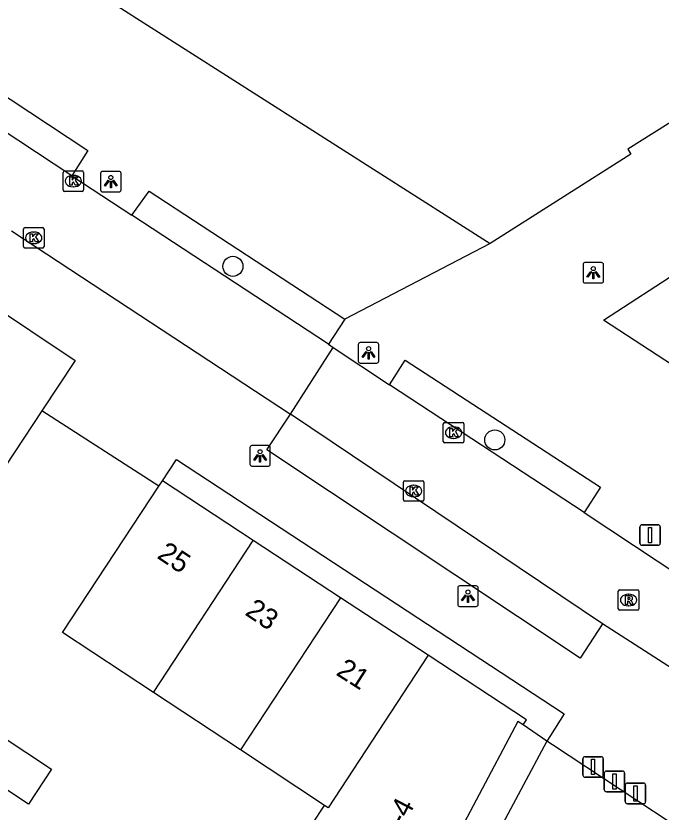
# Model space of a CAD drawing. Extents: x 159280 to 160375, y 384531 to 385872.
# Drawn here: x 160119.53 to 160150.98, y 384905.37 to 384944.17 of the extents above; entities that cross this region are included whole.
import ezdxf

# ---------------------------------------------------------------- set-up
doc = ezdxf.new("R2010")
doc.units = 0
for name, color, linetype in [('IMGEO_Afsluitpaal', 7, 'Continuous'), ('IMGEO_Boom', 7, 'Continuous'), ('IMGEO_Hek', 7, 'Continuous'), ('IMGEO_Kolk', 7, 'Continuous'), ('IMGEO_Lichtpunt', 7, 'Continuous'), ('IMGEO_Pand', 7, 'Continuous'), ('IMGEO_Pand_nummerreeks', 7, 'Continuous'), ('IMGEO_Rijbaan_lokaal_open', 7, 'Continuous'), ('IMGEO_Rioolput', 7, 'Continuous'), ('IMGEO_Voetpad_open', 7, 'Continuous')]:
    doc.layers.add(name, color=color, linetype=linetype)

msp = doc.modelspace()

# ---------------------------------------------------------------- linework, layer by layer
at = {"layer": 'IMGEO_Afsluitpaal'}
for p, q in [((160149.948, 384918.468), (160149.948, 384919.268)), ((160149.948, 384919.268), (160149.948, 384918.468)), ((160150.048, 384919.368), (160150.838, 384919.368)), ((160150.838, 384919.368), (160150.048, 384919.368)), ((160150.938, 384919.268), (160150.938, 384918.468)), ((160150.938, 384918.468), (160150.938, 384919.268)), ((160150.838, 384918.368), (160150.048, 384918.368)), ((160150.048, 384918.368), (160150.838, 384918.368)), ((160147.17, 384907.168), (160147.17, 384907.968)), ((160147.17, 384907.968), (160147.17, 384907.168)), ((160147.27, 384908.068), (160148.06, 384908.068)), ((160148.06, 384908.068), (160147.27, 384908.068)), ((160148.16, 384907.968), (160148.16, 384907.168)), ((160148.16, 384907.168), (160148.16, 384907.968)), ((160148.06, 384907.068), (160147.27, 384907.068)), ((160147.27, 384907.068), (160148.06, 384907.068)), ((160148.212, 384906.463), (160148.212, 384907.263)), ((160148.212, 384907.263), (160148.212, 384906.463)), ((160148.312, 384907.363), (160149.102, 384907.363)), ((160149.102, 384907.363), (160148.312, 384907.363)), ((160149.202, 384907.263), (160149.202, 384906.463)), ((160149.202, 384906.463), (160149.202, 384907.263)), ((160149.236, 384905.878), (160149.236, 384906.678)), ((160149.236, 384906.678), (160149.236, 384905.878)), ((160149.336, 384906.778), (160150.126, 384906.778)), ((160150.126, 384906.778), (160149.336, 384906.778)), ((160150.226, 384906.678), (160150.226, 384905.878)), ((160150.226, 384905.878), (160150.226, 384906.678)), ((160149.102, 384906.363), (160148.312, 384906.363)), ((160148.312, 384906.363), (160149.102, 384906.363)), ((160150.126, 384905.778), (160149.336, 384905.778)), ((160149.336, 384905.778), (160150.126, 384905.778))]:
    msp.add_line(p, q, dxfattribs=at)
for points in [[(160150.368, 384919.243), (160150.518, 384919.243), (160150.518, 384918.493), (160150.368, 384918.493), (160150.368, 384919.243)], [(160147.59, 384907.943), (160147.74, 384907.943), (160147.74, 384907.193), (160147.59, 384907.193), (160147.59, 384907.943)], [(160148.632, 384907.238), (160148.782, 384907.238), (160148.782, 384906.488), (160148.632, 384906.488), (160148.632, 384907.238)], [(160149.656, 384906.653), (160149.806, 384906.653), (160149.806, 384905.903), (160149.656, 384905.903), (160149.656, 384906.653)]]:
    msp.add_lwpolyline(points, dxfattribs=at)
for centre, start, end in [((160150.048, 384919.268), 90, 180), ((160150.048, 384919.268), 90, 180), ((160150.838, 384919.268), 0, 90), ((160150.838, 384919.268), 360, 90), ((160150.048, 384918.468), 180, 270), ((160150.048, 384918.468), 180, 270), ((160150.838, 384918.468), 270, 0), ((160150.838, 384918.468), 270, 0), ((160147.27, 384907.968), 90, 180), ((160147.27, 384907.968), 90, 180), ((160148.06, 384907.968), 0, 90), ((160148.06, 384907.968), 360, 90), ((160147.27, 384907.168), 180, 270), ((160147.27, 384907.168), 180, 270), ((160148.06, 384907.168), 270, 0), ((160148.06, 384907.168), 270, 0), ((160148.312, 384907.263), 90, 180), ((160148.312, 384907.263), 90, 180), ((160149.102, 384907.263), 0, 90), ((160149.102, 384907.263), 360, 90), ((160149.336, 384906.678), 90, 180), ((160149.336, 384906.678), 90, 180), ((160150.126, 384906.678), 0, 90), ((160150.126, 384906.678), 360, 90), ((160148.312, 384906.463), 180, 270), ((160148.312, 384906.463), 180, 270), ((160149.102, 384906.463), 270, 0), ((160149.102, 384906.463), 270, 0), ((160149.336, 384905.878), 180, 270), ((160149.336, 384905.878), 180, 270), ((160150.126, 384905.878), 270, 0), ((160150.126, 384905.878), 270, 0)]:
    msp.add_arc(centre, 0.1, start, end, dxfattribs=at)
at = {"layer": 'IMGEO_Boom'}
for centre in [(160130.107, 384931.963), (160142.871, 384923.504)]:
    msp.add_circle(centre, 0.489, dxfattribs=at)
at = {"layer": 'IMGEO_Hek'}
msp.add_lwpolyline([(160126.501, 384921.251), (160120.794, 384924.922)], dxfattribs=at)
at = {"layer": 'IMGEO_Kolk'}
for p, q in [((160121.827, 384935.692), (160121.827, 384936.544)), ((160121.902, 384936.618), (160122.754, 384936.618)), ((160122.828, 384936.544), (160122.828, 384935.692)), ((160122.315, 384936.398), (160122.34, 384936.398)), ((160122.338, 384935.838), (160122.313, 384935.838)), ((160122.754, 384935.618), (160121.902, 384935.618)), ((160119.971, 384933.852), (160120.823, 384933.852)), ((160119.896, 384932.926), (160119.896, 384933.778)), ((160120.384, 384933.632), (160120.409, 384933.632)), ((160120.897, 384933.778), (160120.897, 384932.926)), ((160120.407, 384933.072), (160120.382, 384933.072)), ((160120.823, 384932.852), (160119.971, 384932.852)), ((160140.363, 384923.435), (160140.363, 384924.287)), ((160140.438, 384924.361), (160141.29, 384924.361)), ((160140.851, 384924.141), (160140.876, 384924.141)), ((160141.364, 384924.287), (160141.364, 384923.435)), ((160141.29, 384923.361), (160140.438, 384923.361)), ((160140.874, 384923.581), (160140.849, 384923.581)), ((160138.418, 384920.588), (160138.418, 384921.44)), ((160138.493, 384921.514), (160139.345, 384921.514)), ((160139.419, 384921.44), (160139.419, 384920.588)), ((160138.906, 384921.294), (160138.931, 384921.294)), ((160138.929, 384920.734), (160138.904, 384920.734)), ((160139.345, 384920.514), (160138.493, 384920.514))]:
    msp.add_line(p, q, dxfattribs=at)
for points in [[(160121.827, 384935.692), (160121.827, 384936.544)], [(160121.902, 384936.618), (160122.754, 384936.618)], [(160122.828, 384936.544), (160122.828, 384935.692)], [(160122.148, 384936.318), (160122.271, 384936.318), (160122.271, 384936.167), (160122.401, 384936.318), (160122.565, 384936.318), (160122.419, 384936.167), (160122.572, 384935.918), (160122.42, 384935.918), (160122.335, 384936.082), (160122.271, 384936.015), (160122.271, 384935.918), (160122.148, 384935.918), (160122.148, 384936.318)], [(160122.754, 384935.618), (160121.902, 384935.618)], [(160119.971, 384933.852), (160120.823, 384933.852)], [(160119.896, 384932.926), (160119.896, 384933.778)], [(160120.217, 384933.552), (160120.34, 384933.552), (160120.34, 384933.401), (160120.47, 384933.552), (160120.634, 384933.552), (160120.488, 384933.401), (160120.641, 384933.152), (160120.489, 384933.152), (160120.404, 384933.316), (160120.34, 384933.249), (160120.34, 384933.152), (160120.217, 384933.152), (160120.217, 384933.552)], [(160120.897, 384933.778), (160120.897, 384932.926)], [(160120.823, 384932.852), (160119.971, 384932.852)], [(160140.363, 384923.435), (160140.363, 384924.287)], [(160140.438, 384924.361), (160141.29, 384924.361)], [(160141.364, 384924.287), (160141.364, 384923.435)], [(160140.684, 384924.061), (160140.807, 384924.061), (160140.807, 384923.91), (160140.937, 384924.061), (160141.101, 384924.061), (160140.955, 384923.91), (160141.108, 384923.661), (160140.956, 384923.661), (160140.871, 384923.825), (160140.807, 384923.758), (160140.807, 384923.661), (160140.684, 384923.661), (160140.684, 384924.061)], [(160141.29, 384923.361), (160140.438, 384923.361)], [(160138.418, 384920.588), (160138.418, 384921.44)], [(160138.493, 384921.514), (160139.345, 384921.514)], [(160139.419, 384921.44), (160139.419, 384920.588)], [(160138.739, 384921.214), (160138.862, 384921.214), (160138.862, 384921.063), (160138.992, 384921.214), (160139.156, 384921.214), (160139.01, 384921.063), (160139.163, 384920.814), (160139.011, 384920.814), (160138.926, 384920.978), (160138.862, 384920.911), (160138.862, 384920.814), (160138.739, 384920.814), (160138.739, 384921.214)], [(160139.345, 384920.514), (160138.493, 384920.514)]]:
    msp.add_lwpolyline(points, dxfattribs=at)
for centre, start, end in [((160121.904, 384936.542), 91.552, 178.448), ((160121.904, 384936.542), 91.552, 178.448), ((160122.752, 384936.542), 1.552, 88.448), ((160122.752, 384936.542), 1.552, 88.448), ((160121.904, 384935.694), 181.552, 268.448), ((160121.904, 384935.694), 181.552, 268.448), ((160122.752, 384935.694), 271.552, 358.448), ((160122.752, 384935.694), 271.552, 358.448), ((160119.973, 384933.776), 91.552, 178.448), ((160119.973, 384933.776), 91.552, 178.448), ((160120.821, 384933.776), 1.552, 88.448), ((160120.821, 384933.776), 1.552, 88.448), ((160119.973, 384932.928), 181.552, 268.448), ((160119.973, 384932.928), 181.552, 268.448), ((160120.821, 384932.928), 271.552, 358.448), ((160120.821, 384932.928), 271.552, 358.448), ((160140.44, 384924.285), 91.552, 178.448), ((160140.44, 384924.285), 91.552, 178.448), ((160141.288, 384924.285), 1.552, 88.448), ((160141.288, 384924.285), 1.552, 88.448), ((160140.44, 384923.437), 181.552, 268.448), ((160140.44, 384923.437), 181.552, 268.448), ((160141.288, 384923.437), 271.552, 358.448), ((160141.288, 384923.437), 271.552, 358.448), ((160138.495, 384921.438), 91.552, 178.448), ((160138.495, 384921.438), 91.552, 178.448), ((160139.343, 384921.438), 1.552, 88.448), ((160139.343, 384921.438), 1.552, 88.448), ((160138.495, 384920.59), 181.552, 268.448), ((160138.495, 384920.59), 181.552, 268.448), ((160139.343, 384920.59), 271.552, 358.448), ((160139.343, 384920.59), 271.552, 358.448)]:
    msp.add_arc(centre, 0.0765, start, end, dxfattribs=at)
for centre, major_axis, ratio, start_param, end_param in [((160122.314, 384936.118), (-0.387, 0.002), 0.722429, 4.712389, 7.853982), ((160122.339, 384936.118), (-0.39, 0.002), 0.717154, 1.570796, 4.712389), ((160120.383, 384933.352), (-0.387, 0.002), 0.722429, 4.712389, 7.853982), ((160120.408, 384933.352), (-0.39, 0.002), 0.717154, 1.570796, 4.712389), ((160140.85, 384923.861), (-0.387, 0.002), 0.722429, 4.712389, 7.853982), ((160140.875, 384923.861), (-0.39, 0.002), 0.717154, 1.570796, 4.712389), ((160138.905, 384921.014), (-0.387, 0.002), 0.722429, 4.712389, 7.853982), ((160138.93, 384921.014), (-0.39, 0.002), 0.717154, 1.570796, 4.712389)]:
    msp.add_ellipse(centre, major_axis=major_axis, ratio=ratio, start_param=start_param, end_param=end_param, dxfattribs=at)
at = {"layer": 'IMGEO_Lichtpunt'}
for p, q in [((160124.559, 384936.589), (160123.751, 384936.589)), ((160124.559, 384936.589), (160123.751, 384936.589)), ((160123.657, 384936.494), (160123.657, 384935.687)), ((160123.657, 384936.494), (160123.657, 384935.687)), ((160124.653, 384935.687), (160124.653, 384936.494)), ((160124.653, 384935.687), (160124.653, 384936.494)), ((160123.751, 384935.593), (160124.559, 384935.593)), ((160123.751, 384935.593), (160124.559, 384935.593)), ((160147.175, 384932.054), (160147.175, 384931.247)), ((160147.175, 384932.054), (160147.175, 384931.247)), ((160148.077, 384932.149), (160147.269, 384932.149)), ((160148.077, 384932.149), (160147.269, 384932.149)), ((160148.171, 384931.247), (160148.171, 384932.054)), ((160148.171, 384931.247), (160148.171, 384932.054)), ((160147.269, 384931.153), (160148.077, 384931.153)), ((160147.269, 384931.153), (160148.077, 384931.153)), ((160136.22, 384928.153), (160136.22, 384927.346)), ((160136.22, 384928.153), (160136.22, 384927.346)), ((160137.122, 384928.248), (160136.314, 384928.248)), ((160137.122, 384928.248), (160136.314, 384928.248)), ((160137.216, 384927.346), (160137.216, 384928.153)), ((160137.216, 384927.346), (160137.216, 384928.153)), ((160136.314, 384927.252), (160137.122, 384927.252)), ((160136.314, 384927.252), (160137.122, 384927.252)), ((160130.933, 384923.131), (160130.933, 384922.324)), ((160130.933, 384923.131), (160130.933, 384922.324)), ((160131.835, 384923.226), (160131.027, 384923.226)), ((160131.835, 384923.226), (160131.027, 384923.226)), ((160131.929, 384922.324), (160131.929, 384923.131)), ((160131.929, 384922.324), (160131.929, 384923.131)), ((160131.027, 384922.23), (160131.835, 384922.23)), ((160131.027, 384922.23), (160131.835, 384922.23)), ((160141.967, 384916.39), (160141.159, 384916.39)), ((160141.967, 384916.39), (160141.159, 384916.39)), ((160141.065, 384916.295), (160141.065, 384915.488)), ((160141.065, 384916.295), (160141.065, 384915.488)), ((160142.061, 384915.488), (160142.061, 384916.295)), ((160142.061, 384915.488), (160142.061, 384916.295)), ((160141.159, 384915.394), (160141.967, 384915.394)), ((160141.159, 384915.394), (160141.967, 384915.394))]:
    msp.add_line(p, q, dxfattribs=at)
for points in [[(160124.031, 384936.158), (160124.07, 384936.13), (160123.882, 384935.868), (160123.844, 384935.895), (160124.031, 384936.158)], [(160124.243, 384936.13), (160124.281, 384936.157), (160124.468, 384935.895), (160124.429, 384935.867), (160124.243, 384936.13)], [(160124.133, 384936.11), (160124.18, 384936.11), (160124.18, 384935.788), (160124.133, 384935.788), (160124.133, 384936.11)], [(160147.549, 384931.718), (160147.588, 384931.69), (160147.4, 384931.428), (160147.362, 384931.455), (160147.549, 384931.718)], [(160147.651, 384931.67), (160147.698, 384931.67), (160147.698, 384931.348), (160147.651, 384931.348), (160147.651, 384931.67)], [(160147.761, 384931.69), (160147.799, 384931.717), (160147.986, 384931.455), (160147.947, 384931.427), (160147.761, 384931.69)], [(160136.594, 384927.817), (160136.633, 384927.789), (160136.445, 384927.527), (160136.407, 384927.554), (160136.594, 384927.817)], [(160136.696, 384927.769), (160136.743, 384927.769), (160136.743, 384927.447), (160136.696, 384927.447), (160136.696, 384927.769)], [(160136.806, 384927.789), (160136.844, 384927.816), (160137.031, 384927.554), (160136.992, 384927.526), (160136.806, 384927.789)], [(160131.307, 384922.795), (160131.346, 384922.767), (160131.158, 384922.505), (160131.12, 384922.532), (160131.307, 384922.795)], [(160131.409, 384922.747), (160131.456, 384922.747), (160131.456, 384922.425), (160131.409, 384922.425), (160131.409, 384922.747)], [(160131.519, 384922.767), (160131.557, 384922.794), (160131.744, 384922.532), (160131.705, 384922.504), (160131.519, 384922.767)], [(160141.439, 384915.959), (160141.478, 384915.931), (160141.29, 384915.669), (160141.252, 384915.696), (160141.439, 384915.959)], [(160141.541, 384915.911), (160141.588, 384915.911), (160141.588, 384915.589), (160141.541, 384915.589), (160141.541, 384915.911)], [(160141.651, 384915.931), (160141.689, 384915.958), (160141.876, 384915.696), (160141.837, 384915.668), (160141.651, 384915.931)]]:
    msp.add_lwpolyline(points, dxfattribs=at)
for centre in [(160124.156, 384936.292), (160147.674, 384931.852), (160136.719, 384927.951), (160131.432, 384922.929), (160141.564, 384916.093)]:
    msp.add_circle(centre, 0.0994, dxfattribs=at)
for centre, start, end in [((160123.751, 384936.494), 90, 180), ((160123.751, 384936.494), 90, 180), ((160124.559, 384936.494), 0, 90), ((160124.559, 384936.494), 0, 90), ((160123.751, 384935.687), 180, 270), ((160123.751, 384935.687), 180, 270), ((160124.559, 384935.687), 270, 0), ((160124.559, 384935.687), 270, 360), ((160147.269, 384932.054), 90, 180), ((160147.269, 384932.054), 90, 180), ((160148.077, 384932.054), 0, 90), ((160148.077, 384932.054), 0, 90), ((160147.269, 384931.247), 180, 270), ((160147.269, 384931.247), 180, 270), ((160148.077, 384931.247), 270, 0), ((160148.077, 384931.247), 270, 360), ((160136.314, 384928.153), 90, 180), ((160136.314, 384928.153), 90, 180), ((160137.122, 384928.153), 0, 90), ((160137.122, 384928.153), 0, 90), ((160136.314, 384927.346), 180, 270), ((160136.314, 384927.346), 180, 270), ((160137.122, 384927.346), 270, 0), ((160137.122, 384927.346), 270, 360), ((160131.027, 384923.131), 90, 180), ((160131.027, 384923.131), 90, 180), ((160131.835, 384923.131), 0, 90), ((160131.835, 384923.131), 0, 90), ((160131.027, 384922.324), 180, 270), ((160131.027, 384922.324), 180, 270), ((160131.835, 384922.324), 270, 0), ((160131.835, 384922.324), 270, 360), ((160141.159, 384916.295), 90, 180), ((160141.159, 384916.295), 90, 180), ((160141.967, 384916.295), 0, 90), ((160141.967, 384916.295), 0, 90), ((160141.159, 384915.488), 180, 270), ((160141.159, 384915.488), 180, 270), ((160141.967, 384915.488), 270, 0), ((160141.967, 384915.488), 270, 360)]:
    msp.add_arc(centre, 0.0946, start, end, dxfattribs=at)
at = {"layer": 'IMGEO_Pand'}
for points in [[(160118.03, 384930.3), (160122.413, 384927.373), (160120.794, 384924.922)], [(160120.794, 384924.922), (160116.735, 384918.777), (160114.751, 384920.091), (160115.429, 384921.115), (160113.218, 384922.578), (160113.074, 384922.673)], [(160126.501, 384921.251), (160126.673, 384921.51)], [(160131.097, 384918.607), (160126.673, 384921.51)], [(160126.231, 384911.197), (160121.797, 384914.125), (160126.501, 384921.251)], [(160126.231, 384911.197), (160131.097, 384918.607)], [(160135.349, 384915.816), (160131.097, 384918.607)], [(160135.349, 384915.816), (160130.475, 384908.395)], [(160139.626, 384913.009), (160135.349, 384915.816)], [(160139.626, 384913.009), (160134.745, 384905.577), (160134.568, 384905.693)], [(160144.253, 384909.614), (160144.413, 384909.868), (160139.626, 384913.009)], [(160130.475, 384908.395), (160126.231, 384911.197)], [(160144.253, 384909.614), (160143.994, 384909.777), (160137.897, 384898.278)], [(160118.749, 384909.118), (160121.262, 384907.465), (160120.141, 384905.761), (160117.628, 384907.414), (160118.749, 384909.118)], [(160134.568, 384905.693), (160130.475, 384908.395)], [(160132.172, 384902.053), (160134.568, 384905.693)]]:
    msp.add_lwpolyline(points, dxfattribs=at)
at = {"layer": 'IMGEO_Rijbaan_lokaal_open'}
for points in [[(160122.256, 384936.379), (160112.664, 384942.69)], [(160122.256, 384936.379), (160125.186, 384934.449)], [(160134.763, 384928.175), (160125.186, 384934.449)], [(160119.314, 384933.698), (160132.912, 384924.765)], [(160132.912, 384924.765), (160135.001, 384928.016)], [(160134.763, 384928.175), (160135.001, 384928.016)], [(160145.415, 384908.828), (160123.226, 384867.33), (160122.202, 384865.37), (160122.406, 384865.263), (160160.06, 384845.593), (160164.806, 384843.113)], [(160152.283, 384904.295), (160145.682, 384908.652), (160145.415, 384908.828)]]:
    msp.add_lwpolyline(points, dxfattribs=at)
at = {"layer": 'IMGEO_Rioolput'}
for p, q in [((160148.894, 384915.275), (160148.894, 384916.127)), ((160148.969, 384916.201), (160149.821, 384916.201)), ((160149.382, 384915.981), (160149.407, 384915.981)), ((160149.895, 384916.127), (160149.895, 384915.275)), ((160149.821, 384915.201), (160148.969, 384915.201)), ((160149.405, 384915.421), (160149.38, 384915.421))]:
    msp.add_line(p, q, dxfattribs=at)
for points in [[(160148.894, 384915.275), (160148.894, 384916.127)], [(160148.969, 384916.201), (160149.821, 384916.201)], [(160149.895, 384916.127), (160149.895, 384915.275)], [(160149.483, 384915.899), (160149.231, 384915.901), (160149.231, 384915.501)], [(160149.231, 384915.501), (160149.355, 384915.501), (160149.355, 384915.663), (160149.366, 384915.663)], [(160149.409, 384915.82), (160149.355, 384915.82), (160149.355, 384915.739)], [(160149.355, 384915.739), (160149.407, 384915.739)], [(160149.413, 384915.634), (160149.484, 384915.501), (160149.624, 384915.501), (160149.559, 384915.627)], [(160149.821, 384915.201), (160148.969, 384915.201)]]:
    msp.add_lwpolyline(points, dxfattribs=at)
for centre, radius, start, end in [((160148.971, 384916.125), 0.0765, 91.552, 178.448), ((160148.971, 384916.125), 0.0765, 91.552, 178.448), ((160149.819, 384916.125), 0.0765, 1.552, 88.448), ((160149.819, 384916.125), 0.0765, 1.552, 88.448), ((160149.365, 384915.61), 0.0533, 26.0293, 88.6989), ((160149.391, 384915.928), 0.19, 274.7715, 282.9687), ((160149.415, 384915.724), 0.0964, 77.0061, 93.1865), ((160149.429, 384915.781), 0.0378, 276.6634, 79.6772), ((160149.482, 384915.789), 0.109, 350.3612, 89.416), ((160149.48, 384915.789), 0.112, 277.5842, 350.9817), ((160149.464, 384915.574), 0.108, 29.5134, 73.7905), ((160148.971, 384915.277), 0.0765, 181.552, 268.448), ((160148.971, 384915.277), 0.0765, 181.552, 268.448), ((160149.819, 384915.277), 0.0765, 271.552, 358.448), ((160149.819, 384915.277), 0.0765, 271.552, 358.448)]:
    msp.add_arc(centre, radius, start, end, dxfattribs=at)
for centre, major_axis, ratio, start_param, end_param in [((160149.381, 384915.701), (-0.387, 0.002), 0.722429, 4.712389, 7.853982), ((160149.406, 384915.701), (-0.39, 0.002), 0.717154, 1.570796, 4.712389)]:
    msp.add_ellipse(centre, major_axis=major_axis, ratio=ratio, start_param=start_param, end_param=end_param, dxfattribs=at)
at = {"layer": 'IMGEO_Voetpad_open'}
for points in [[(160115.684, 384957.151), (160114.625, 384955.513), (160119.592, 384952.35), (160120.205, 384951.959), (160120.057, 384951.729), (160124.329, 384948.975), (160122.449, 384945.957), (160142.654, 384933.08)], [(160157.383, 384945.236), (160158.49, 384943.412), (160149.358, 384937.672), (160149.505, 384937.426), (160142.654, 384933.08)], [(160112.664, 384942.69), (160113.526, 384943.874), (160123.027, 384937.601), (160122.256, 384936.379)], [(160169.652, 384933.795), (160158.748, 384917.602), (160154.913, 384920.141), (160157.136, 384923.492), (160148.173, 384929.336), (160152.027, 384931.84), (160162.466, 384938.659), (160169.652, 384933.795)], [(160125.186, 384934.449), (160126.024, 384935.633), (160135.554, 384929.394)], [(160142.654, 384933.08), (160135.554, 384929.394)], [(160135.554, 384929.394), (160134.763, 384928.175)], [(160135.001, 384928.016), (160137.74, 384926.188)], [(160137.74, 384926.188), (160138.507, 384927.394), (160148.03, 384921.196), (160147.234, 384919.973)], [(160147.234, 384919.973), (160137.74, 384926.188)], [(160126.501, 384921.251), (160120.794, 384924.922)], [(160148.124, 384914.548), (160147.042, 384912.862), (160131.753, 384923.028), (160132.912, 384924.765)], [(160148.124, 384914.548), (160132.912, 384924.765)], [(160126.673, 384921.51), (160127.359, 384922.555), (160146.249, 384910.155), (160145.591, 384909.095), (160145.415, 384908.828)], [(160147.234, 384919.973), (160157.962, 384912.865)], [(160155.863, 384909.579), (160148.124, 384914.548)], [(160145.415, 384908.828), (160144.253, 384909.614)]]:
    msp.add_lwpolyline(points, dxfattribs=at)

# ---------------------------------------------------------------- texts
at = {"layer": 'IMGEO_Pand_nummerreeks'}
for s, rotation, p in [('25', 326.3024, (160126.357, 384917.778)), ('23', 326.2199, (160130.645, 384915.012)), ('21', 327.4781, (160135.084, 384912.083)), ('2-4', 62.4461, (160138.087, 384903.996))]:
    msp.add_text(s, height=1, rotation=rotation, dxfattribs=at).set_placement(p)

doc.saveas('drawing.dxf')
